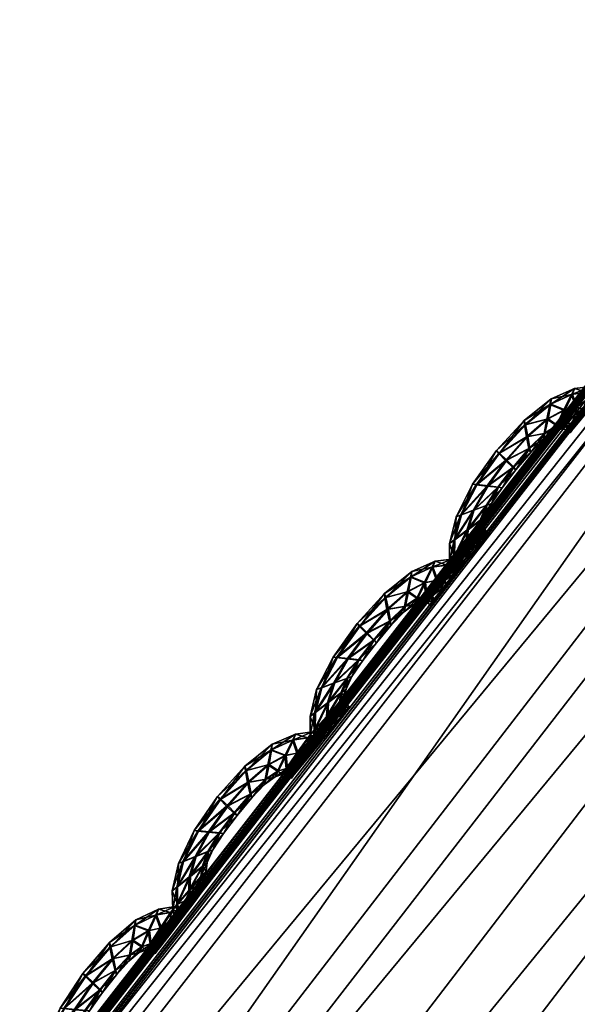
# Model space of a CAD drawing. Extents: x -7.4 to 7.4, y -11.5 to 9.8.
# Tile 279 of 469: x -5.401 to -5.256, y 7.171 to 7.426. Entities that reach past the tile are written whole.
import ezdxf

# ---------------------------------------------------------------- set-up
doc = ezdxf.new("R2010")
doc.units = 0
doc.header["$MEASUREMENT"] = 0
for name, color, linetype in [('A-FURN-3-ST', 150, 'Continuous'), ('A-FURN-3-ST-SEAM', 130, 'Continuous'), ('A-FURN-3-ST-SI', 160, 'Continuous')]:
    doc.layers.add(name, color=color, linetype=linetype)

msp = doc.modelspace()

# ---------------------------------------------------------------- meshes
at = {"layer": 'A-FURN-3-ST'}
mesh = msp.add_polyface(dxfattribs=at)
corners = [(-2.34041, 9.55636, 0.61819), (-2.29118, 9.70571, 1.00068), (-1.94875, 9.63192, 1.00083), (-2.63364, 9.60992, 0.61819), (-2.56645, 9.76867, 1.00053), (-2.84873, 9.62562, 0.62332), (-2.75513, 9.78375, 1.00144), (-3.02475, 9.55904, 0.64812), (-2.99515, 9.64037, 1.00437), (-3.33255, 9.23994, 0.62332), (-3.41835, 9.25271, 1.00159), (-3.8311, 8.70215, 0.61819), (-3.96608, 8.70433, 1.00079), (-4.35805, 8.11928, 0.61819), (-4.52027, 8.12229, 1.00098), (-4.86768, 7.51619, 0.61819), (-5.04849, 7.5208, 1.0011), (-5.34537, 6.87803, 0.61819), (-5.54237, 6.88314, 1.00121), (-2.49807, 9.19186, 0.56582), (-2.83903, 9.224, 0.56582), (-2.71707, 8.68134, 0.55836), (-3.14581, 8.69205, 0.55836), (-2.1241, 9.15424, 0.56582), (-2.2831, 8.66878, 0.55836), (-1.99018, 9.49361, 0.61819), (-1.91804, 8.11232, 0.55836), (-2.39411, 8.11376, 0.55836), (-1.93379, 7.51392, 0.55836), (-2.46835, 7.51392, 0.55836), (-1.94178, 6.87548, 0.55836), (-2.53254, 6.87548, 0.55836), (-3.54027, 8.6986, 0.56582), (-3.12657, 9.24031, 0.57304), (-3.85575, 7.51392, 0.55836), (-4.4575, 7.51421, 0.56582), (-3.99861, 8.11768, 0.56582), (-3.4969, 8.11669, 0.55836), (-4.19521, 6.87548, 0.55836), (-4.89012, 6.87581, 0.56582), (-3.34122, 6.87548, 0.55836), (-3.14632, 7.51392, 0.55836), (-2.93761, 8.11533, 0.55836)]
mesh.append_faces([[corners[k] for k in face] for face in [(0, 1, 2), (3, 4, 1), (1, 0, 3), (5, 6, 4), (4, 3, 5), (7, 8, 6), (6, 5, 7), (7, 9, 10), (10, 8, 7), (10, 9, 11), (11, 12, 10), (12, 11, 13), (13, 14, 12), (14, 13, 15), (15, 16, 14), (16, 15, 17), (17, 18, 16), (0, 19, 20), (20, 3, 0), (20, 19, 21), (21, 22, 20), (19, 23, 24), (24, 21, 19), (25, 23, 19), (19, 0, 25), (26, 27, 24), (32, 33, 20), (20, 22, 32), (33, 5, 3), (3, 20, 33), (9, 7, 5), (5, 33, 9), (11, 9, 33), (33, 32, 11), (34, 35, 36), (36, 37, 34), (37, 36, 32), (32, 22, 37), (36, 13, 11), (11, 32, 36), (35, 15, 13), (13, 36, 35), (38, 39, 35), (35, 34, 38), (39, 17, 15), (15, 35, 39), (40, 38, 34), (34, 41, 40), (27, 42, 21), (21, 24, 27), (42, 37, 22), (22, 21, 42), (41, 34, 37), (37, 42, 41)]])
mesh.append_faces([[corners[k] for k in face] for face in [(28, 29, 27), (30, 31, 29), (41, 29, 31)]], dxfattribs={"vtx0": -1, "vtx1": -1, "vtx2": -1})
mesh.append_faces([[corners[k] for k in face] for face in [(31, 40, 41), (29, 41, 42)]], dxfattribs={"vtx0": -1, "vtx2": -1})
mesh.append_faces([[corners[k] for k in face] for face in [(42, 27, 29)]], dxfattribs={"vtx1": -1, "vtx2": -1})
mesh = msp.add_polyface(dxfattribs=at)
corners = [(-5.09934, 7.52505, 17.61241), (-5.09871, 7.52405, 17.60583), (-5.59409, 6.88742, 17.61108), (-5.59492, 6.88837, 17.61769), (-5.10037, 7.52678, 17.62374), (-5.59634, 6.88994, 17.62899), (-5.55257, 6.83345, 17.65169), (-5.5367, 6.81471, 17.67006), (-5.05328, 7.4454, 17.66459), (-5.06768, 7.46568, 17.64618), (-5.50149, 6.77647, 17.76244), (-5.0162, 7.404, 17.7572), (-4.49696, 7.99407, 17.75119), (-4.53601, 8.03845, 17.65831), (-5.08201, 7.49163, 17.65078), (-4.54884, 8.06016, 17.6399), (-5.58859, 6.87976, 17.65865), (-5.57137, 6.85743, 17.65614), (-5.09471, 7.51577, 17.65341), (-5.59595, 6.88928, 17.64652), (-5.10006, 7.52608, 17.64127), (-3.79176, 7.78168, 18.23306), (-4.25034, 7.20619, 18.24195), (-3.64526, 7.20117, 18.27436), (-3.28641, 7.77554, 18.26059), (-4.17657, 7.81963, 18.13858), (-4.6839, 7.24125, 18.14474), (-4.68271, 6.59358, 18.24994), (-3.98472, 6.58897, 18.28748), (-3.13076, 6.58897, 18.3157), (-2.93587, 7.20117, 18.29539), (-2.72712, 7.77427, 18.27531), (-2.25786, 7.20117, 18.31258), (-5.09934, 7.52505, 17.60012), (-5.10037, 7.52678, 17.59499), (-5.59634, 6.88994, 17.60027), (-5.59492, 6.88837, 17.60537), (-4.397, 7.90594, 17.94481), (-4.91829, 7.32172, 17.9504), (-5.40572, 6.70041, 17.95523), (-5.15942, 6.62601, 18.15011)]
mesh.append_faces([[corners[k] for k in face] for face in [(0, 1, 2), (2, 3, 0), (4, 0, 3), (3, 5, 4), (6, 7, 8), (8, 9, 6), (7, 10, 11), (11, 8, 7), (8, 11, 12), (9, 8, 13), (14, 9, 15), (16, 17, 14), (14, 18, 16), (17, 6, 9), (9, 14, 17), (5, 19, 20), (20, 4, 5), (19, 16, 18), (18, 20, 19), (21, 22, 23), (23, 24, 21), (25, 26, 22), (22, 21, 25), (27, 22, 26), (28, 23, 22), (29, 30, 23), (31, 30, 32), (24, 23, 30), (30, 31, 24), (33, 34, 35), (35, 36, 33), (1, 33, 36), (36, 2, 1), (37, 38, 26), (26, 25, 37), (12, 11, 38), (11, 10, 39), (39, 38, 11), (40, 26, 38)]])
mesh = msp.add_polyface(dxfattribs=at)
corners = [(-5.50149, 6.77647, 17.76244), (-5.5367, 6.81471, 17.67006), (-5.97894, 6.12793, 17.67828), (-5.55257, 6.83345, 17.65169), (-5.99611, 6.14499, 17.65991), (-5.57137, 6.85743, 17.65614), (-6.01899, 6.16687, 17.66421), (-5.58859, 6.87976, 17.65865), (-6.04039, 6.18718, 17.66656), (-5.59595, 6.88928, 17.64652), (-6.04954, 6.19587, 17.65439), (-5.59441, 5.95604, 18.15726), (-5.98163, 5.21332, 18.16855), (-5.43033, 5.18699, 18.27097), (-5.07825, 5.9265, 18.25899), (-4.57167, 5.1832, 18.31596), (-4.29525, 5.9223, 18.30098), (-5.73239, 4.35704, 18.28649), (-4.80883, 4.35379, 18.33388), (-4.6839, 7.24125, 18.14474), (-5.15942, 6.62601, 18.15011), (-4.68271, 6.59358, 18.24994), (-4.25034, 7.20619, 18.24195), (-3.98472, 6.58897, 18.28748), (-5.00227, 3.41611, 18.35533), (-3.46773, 5.1832, 18.35635), (-3.30904, 5.9223, 18.33601), (-2.43305, 5.1832, 18.39142), (-2.38077, 5.9223, 18.3656), (-3.60387, 4.35379, 18.37781), (-2.47789, 4.35379, 18.41637), (-3.64526, 7.20117, 18.27436), (-3.13076, 6.58897, 18.3157), (-2.93587, 7.20117, 18.29539), (-2.32204, 6.58897, 18.33909), (-4.91829, 7.32172, 17.9504), (-5.40572, 6.70041, 17.95523), (-5.85155, 6.02378, 17.96234), (-5.94542, 6.09308, 17.77024)]
mesh.append_faces([[corners[k] for k in face] for face in [(0, 1, 2), (1, 3, 4), (3, 5, 6), (5, 7, 8), (7, 9, 10), (11, 12, 13), (13, 14, 11), (14, 13, 15), (15, 16, 14), (13, 17, 18), (18, 15, 13), (17, 13, 12), (19, 20, 21), (22, 21, 23), (21, 14, 16), (16, 23, 21), (20, 11, 14), (14, 21, 20), (24, 18, 17), (16, 15, 25), (25, 26, 16), (26, 25, 27), (27, 28, 26), (25, 29, 30), (30, 27, 25), (15, 18, 29), (29, 25, 15), (31, 23, 32), (33, 32, 34), (32, 26, 28), (28, 34, 32), (23, 16, 26), (26, 32, 23), (35, 36, 20), (36, 37, 11), (11, 20, 36), (36, 0, 38), (38, 37, 36)]])
at = {"layer": 'A-FURN-3-ST-SEAM'}
mesh = msp.add_polyface(dxfattribs=at)
corners = [(-5.28648, 7.29729, 17.61108), (-5.28241, 7.30511, 17.61104), (-5.27956, 7.30478, 17.61233), (-5.27469, 7.31146, 17.61226), (-5.28355, 7.3052, 17.60765), (-5.28312, 7.29853, 17.61233), (-5.27291, 7.30961, 17.611), (-5.27655, 7.31327, 17.611), (-5.27734, 7.31393, 17.60761), (-5.28783, 7.29679, 17.60769), (-5.28815, 7.29082, 17.61108), (-5.27683, 7.30446, 17.61108), (-5.26871, 7.31451, 17.61096), (-5.26923, 7.3176, 17.61218), (-5.27679, 7.31319, 17.60427), (-5.28265, 7.30503, 17.60431), (-5.2847, 7.29341, 17.61237), (-5.27984, 7.29972, 17.61111), (-5.27232, 7.30891, 17.60765), (-5.27592, 7.30429, 17.60769), (-5.26986, 7.32061, 17.61092), (-5.27022, 7.32172, 17.60754), (-5.27014, 7.32057, 17.60419), (-5.28672, 7.29721, 17.60434), (-5.28953, 7.28983, 17.60769), (-5.28823, 7.28633, 17.61108), (-5.27869, 7.30017, 17.60773), (-5.2686, 7.31335, 17.60761), (-5.2648, 7.31834, 17.61092), (-5.26401, 7.32217, 17.61214), (-5.26959, 7.31748, 17.60294), (-5.27501, 7.31138, 17.60301), (-5.27991, 7.3047, 17.60305), (-5.28494, 7.28987, 17.61237), (-5.28138, 7.29597, 17.61111), (-5.28019, 7.29692, 17.60777), (-5.27706, 7.30441, 17.60434), (-5.27315, 7.30956, 17.60427), (-5.28007, 7.29968, 17.60438), (-5.26329, 7.32596, 17.61085), (-5.26318, 7.32736, 17.60746), (-5.26357, 7.32588, 17.60412), (-5.26436, 7.32209, 17.60286), (-5.28344, 7.29844, 17.60309), (-5.28838, 7.29078, 17.60434), (-5.28957, 7.28501, 17.60769), (-5.28767, 7.28406, 17.61108), (-5.28162, 7.29593, 17.60438), (-5.26895, 7.31447, 17.60423), (-5.26519, 7.3169, 17.60758), (-5.26159, 7.32044, 17.61088), (-5.25961, 7.32448, 17.6121), (-5.26503, 7.3183, 17.60419), (-5.28898, 7.28258, 17.60769), (-5.28443, 7.28793, 17.61237), (-5.2817, 7.29333, 17.61111), (-5.28059, 7.29465, 17.60777), (-5.28193, 7.29329, 17.60438), (-5.28506, 7.29333, 17.60309), (-5.25771, 7.32852, 17.61077), (-5.25712, 7.33, 17.60742), (-5.25795, 7.32844, 17.60408), (-5.25997, 7.3244, 17.60282), (-5.26183, 7.3204, 17.60416), (-5.28846, 7.28629, 17.60434), (-5.28791, 7.28402, 17.60434), (-5.28818, 7.28151, 17.60769), (-5.28688, 7.28299, 17.61108), (-5.28526, 7.28979, 17.60309), (-5.26246, 7.31892, 17.60754), (-5.2593, 7.3211, 17.61085), (-5.25645, 7.3251, 17.61206), (-5.28712, 7.28295, 17.60434), (-5.28363, 7.28695, 17.61237), (-5.2813, 7.29181, 17.61111), (-5.28023, 7.29325, 17.60777), (-5.28154, 7.29177, 17.60438), (-5.25372, 7.32909, 17.61077), (-5.25281, 7.33053, 17.60739), (-5.25396, 7.32901, 17.60404), (-5.25681, 7.32502, 17.60282), (-5.25954, 7.32106, 17.60412), (-5.26044, 7.31958, 17.6075), (-5.28474, 7.28789, 17.60309), (-5.28399, 7.2869, 17.60309), (-5.25787, 7.32081, 17.61085), (-5.25471, 7.32477, 17.61206), (-5.28051, 7.2909, 17.61111), (-5.27944, 7.29234, 17.60777), (-5.28075, 7.29082, 17.60438), (-5.25918, 7.31933, 17.6075), (-5.25162, 7.32872, 17.61077), (-5.25055, 7.33016, 17.60739), (-5.25186, 7.32864, 17.60404), (-5.25506, 7.32469, 17.60282), (-5.25811, 7.32077, 17.60412), (-5.25827, 7.31855, 17.6075), (-5.25696, 7.32007, 17.61088), (-5.25372, 7.32403, 17.61206), (-5.2572, 7.31999, 17.60416), (-5.25059, 7.32794, 17.61077), (-5.24952, 7.32938, 17.60739), (-5.25087, 7.32786, 17.60404), (-5.25407, 7.3239, 17.60282)]
mesh.append_faces([[corners[k] for k in face] for face in [(2, 1, 0), (1, 2, 3), (0, 1, 4), (0, 5, 2), (6, 3, 2), (3, 7, 1), (8, 4, 1), (4, 9, 0), (5, 0, 10), (11, 2, 5), (3, 6, 12), (2, 11, 6), (7, 3, 13), (1, 7, 8), (4, 8, 14), (9, 4, 15), (10, 0, 9), (10, 16, 5), (5, 17, 11), (12, 6, 18), (12, 13, 3), (6, 11, 19), (13, 20, 7), (21, 8, 7), (22, 14, 8), (14, 15, 4), (15, 23, 9), (9, 24, 10), (16, 10, 25), (17, 5, 16), (11, 17, 26), (19, 18, 6), (18, 27, 12), (13, 12, 28), (26, 19, 11), (20, 13, 29), (7, 20, 21), (8, 21, 22), (14, 22, 30), (15, 14, 31), (23, 15, 32), (24, 9, 23), (25, 10, 24), (25, 33, 16), (16, 34, 17), (35, 26, 17), (18, 19, 36), (27, 18, 37), (28, 12, 27), (28, 29, 13), (19, 26, 38), (29, 39, 20), (40, 21, 20), (41, 22, 21), (42, 30, 22), (30, 31, 14), (31, 32, 15), (32, 43, 23), (23, 44, 24), (24, 45, 25), (33, 25, 46), (34, 16, 33), (17, 34, 35), (26, 35, 47), (38, 36, 19), (36, 37, 18), (37, 48, 27), (27, 49, 28), (29, 28, 50), (47, 38, 26), (39, 29, 51), (20, 39, 40), (21, 40, 41), (22, 41, 42), (30, 42, 52), (31, 30, 48), (32, 31, 37), (43, 32, 36), (44, 23, 43), (45, 24, 44), (25, 45, 53), (53, 46, 25), (46, 54, 33), (33, 55, 34), (56, 35, 34), (57, 47, 35), (36, 38, 43), (37, 36, 32), (48, 37, 31), (49, 27, 48), (50, 28, 49), (50, 51, 29), (38, 47, 58), (51, 59, 39), (60, 40, 39), (61, 41, 40), (62, 42, 41), (63, 52, 42), (52, 48, 30), (43, 58, 44), (44, 64, 45), (65, 53, 45), (46, 53, 66), (54, 46, 67), (55, 33, 54), (34, 55, 56), (35, 56, 57), (47, 57, 68), (58, 43, 38), (48, 52, 49), (49, 69, 50), (51, 50, 70), (68, 58, 47), (59, 51, 71), (39, 59, 60), (40, 60, 61), (41, 61, 62), (42, 62, 63), (52, 63, 69), (64, 44, 58), (45, 64, 65), (53, 65, 72), (72, 66, 53), (66, 67, 46), (67, 73, 54), (54, 74, 55), (56, 55, 74), (57, 56, 75), (68, 57, 76), (69, 49, 52), (70, 50, 69), (70, 71, 51), (58, 68, 64), (71, 77, 59), (78, 60, 59), (79, 61, 60), (80, 62, 61), (81, 63, 62), (82, 69, 63), (83, 65, 64), (84, 72, 65), (74, 54, 73), (74, 75, 56), (75, 76, 57), (76, 83, 68), (69, 82, 70), (71, 70, 85), (64, 68, 83), (77, 71, 86), (59, 77, 78), (60, 78, 79), (61, 79, 80), (62, 80, 81), (63, 81, 82), (65, 83, 84), (73, 87, 74), (75, 74, 87), (76, 75, 88), (83, 76, 89), (70, 82, 90), (90, 85, 70), (85, 86, 71), (86, 91, 77), (78, 77, 91), (79, 78, 92), (80, 79, 93), (81, 80, 94), (82, 81, 95), (89, 84, 83), (87, 88, 75), (88, 89, 76), (95, 90, 82), (85, 90, 96), (86, 85, 97), (91, 86, 98), (91, 92, 78), (92, 93, 79), (93, 94, 80), (94, 95, 81), (90, 95, 99), (99, 96, 90), (96, 97, 85), (97, 98, 86), (98, 100, 91), (92, 91, 100), (93, 92, 101), (94, 93, 102), (95, 94, 103), (103, 99, 95), (100, 101, 92), (101, 102, 93), (102, 103, 94)]])
mesh = msp.add_polyface(dxfattribs=at)
corners = [(-5.32261, 7.2525, 17.61146), (-5.31858, 7.26033, 17.61142), (-5.31573, 7.26004, 17.61267), (-5.31082, 7.26667, 17.61264), (-5.31972, 7.26042, 17.60804), (-5.31925, 7.25374, 17.61271), (-5.30904, 7.26486, 17.61138), (-5.31272, 7.26849, 17.61134), (-5.31351, 7.26915, 17.60799), (-5.324, 7.25201, 17.60807), (-5.32432, 7.24607, 17.61146), (-5.313, 7.25971, 17.61142), (-5.30485, 7.26977, 17.61134), (-5.3054, 7.27282, 17.61256), (-5.31296, 7.26845, 17.60461), (-5.31882, 7.26029, 17.60469), (-5.32087, 7.24867, 17.61271), (-5.31597, 7.25497, 17.61146), (-5.30849, 7.26416, 17.60804), (-5.31205, 7.25955, 17.60807), (-5.30603, 7.27586, 17.61126), (-5.30639, 7.27693, 17.60788), (-5.30627, 7.27578, 17.60454), (-5.32285, 7.25246, 17.60472), (-5.3257, 7.24504, 17.60807), (-5.32436, 7.24158, 17.61146), (-5.31486, 7.25543, 17.60811), (-5.30477, 7.26861, 17.60796), (-5.30093, 7.2736, 17.61126), (-5.30014, 7.27743, 17.61252), (-5.30576, 7.27273, 17.60332), (-5.31118, 7.26659, 17.60336), (-5.31605, 7.25996, 17.60343), (-5.32107, 7.24513, 17.61271), (-5.31751, 7.25123, 17.61149), (-5.31636, 7.25217, 17.60811), (-5.31324, 7.25963, 17.60469), (-5.30928, 7.26482, 17.60465), (-5.3162, 7.25493, 17.60472), (-5.29946, 7.28122, 17.61119), (-5.2993, 7.28258, 17.60781), (-5.2997, 7.28114, 17.60446), (-5.30049, 7.27731, 17.60324), (-5.31961, 7.25366, 17.60347), (-5.32455, 7.24599, 17.60472), (-5.3257, 7.24026, 17.60807), (-5.3238, 7.23932, 17.61142), (-5.31775, 7.25118, 17.60476), (-5.30508, 7.26972, 17.60461), (-5.30133, 7.27215, 17.60792), (-5.29772, 7.2757, 17.61126), (-5.29575, 7.27974, 17.61244), (-5.3012, 7.27352, 17.60454), (-5.32511, 7.23784, 17.60807), (-5.32056, 7.24319, 17.61271), (-5.31783, 7.24863, 17.61149), (-5.31672, 7.24991, 17.60815), (-5.31807, 7.24855, 17.60476), (-5.32119, 7.24859, 17.60347), (-5.29385, 7.28377, 17.61115), (-5.29325, 7.28526, 17.60777), (-5.29412, 7.28369, 17.60442), (-5.2961, 7.27965, 17.6032), (-5.298, 7.27566, 17.60454), (-5.3246, 7.24154, 17.60472), (-5.32404, 7.23928, 17.60472), (-5.32432, 7.23676, 17.60807), (-5.32301, 7.23829, 17.61146), (-5.32139, 7.24504, 17.60347), (-5.2986, 7.27417, 17.60788), (-5.29543, 7.27636, 17.61123), (-5.29258, 7.28035, 17.61244), (-5.32325, 7.23825, 17.60472), (-5.31977, 7.24224, 17.61275), (-5.31743, 7.24711, 17.61149), (-5.31636, 7.2485, 17.60815), (-5.31767, 7.24702, 17.60476), (-5.28985, 7.28435, 17.61115), (-5.28894, 7.28579, 17.60777), (-5.29013, 7.28427, 17.60442), (-5.29293, 7.28027, 17.6032), (-5.29567, 7.27632, 17.6045), (-5.29662, 7.27483, 17.60788), (-5.32091, 7.24315, 17.60347), (-5.32008, 7.24216, 17.60347), (-5.294, 7.27607, 17.61123), (-5.29084, 7.28002, 17.61244), (-5.31664, 7.24616, 17.61149), (-5.31557, 7.2476, 17.60815), (-5.31688, 7.24612, 17.60476), (-5.29531, 7.27458, 17.60788), (-5.28775, 7.28398, 17.61115), (-5.28672, 7.28542, 17.60773), (-5.28799, 7.2839, 17.60442), (-5.29119, 7.27994, 17.6032), (-5.29428, 7.27603, 17.6045), (-5.2944, 7.2738, 17.60788), (-5.29309, 7.27533, 17.61123), (-5.28985, 7.27928, 17.61244), (-5.29333, 7.27524, 17.6045), (-5.28672, 7.2832, 17.61115), (-5.28565, 7.28464, 17.60777), (-5.287, 7.28315, 17.60442), (-5.2902, 7.2792, 17.6032)]
mesh.append_faces([[corners[k] for k in face] for face in [(2, 1, 0), (1, 2, 3), (0, 1, 4), (0, 5, 2), (6, 3, 2), (3, 7, 1), (8, 4, 1), (4, 9, 0), (5, 0, 10), (11, 2, 5), (3, 6, 12), (2, 11, 6), (7, 3, 13), (1, 7, 8), (4, 8, 14), (9, 4, 15), (10, 0, 9), (10, 16, 5), (5, 17, 11), (12, 6, 18), (12, 13, 3), (6, 11, 19), (13, 20, 7), (21, 8, 7), (22, 14, 8), (14, 15, 4), (15, 23, 9), (9, 24, 10), (16, 10, 25), (17, 5, 16), (11, 17, 26), (19, 18, 6), (18, 27, 12), (13, 12, 28), (26, 19, 11), (20, 13, 29), (7, 20, 21), (8, 21, 22), (14, 22, 30), (15, 14, 31), (23, 15, 32), (24, 9, 23), (25, 10, 24), (25, 33, 16), (16, 34, 17), (35, 26, 17), (18, 19, 36), (27, 18, 37), (28, 12, 27), (28, 29, 13), (19, 26, 38), (29, 39, 20), (40, 21, 20), (41, 22, 21), (42, 30, 22), (30, 31, 14), (31, 32, 15), (32, 43, 23), (23, 44, 24), (24, 45, 25), (33, 25, 46), (34, 16, 33), (17, 34, 35), (26, 35, 47), (38, 36, 19), (36, 37, 18), (37, 48, 27), (27, 49, 28), (29, 28, 50), (47, 38, 26), (39, 29, 51), (20, 39, 40), (21, 40, 41), (22, 41, 42), (30, 42, 52), (31, 30, 48), (32, 31, 37), (43, 32, 36), (44, 23, 43), (45, 24, 44), (25, 45, 53), (53, 46, 25), (46, 54, 33), (33, 55, 34), (56, 35, 34), (57, 47, 35), (36, 38, 43), (37, 36, 32), (48, 37, 31), (49, 27, 48), (50, 28, 49), (50, 51, 29), (38, 47, 58), (51, 59, 39), (60, 40, 39), (61, 41, 40), (62, 42, 41), (63, 52, 42), (52, 48, 30), (43, 58, 44), (44, 64, 45), (65, 53, 45), (46, 53, 66), (54, 46, 67), (55, 33, 54), (34, 55, 56), (35, 56, 57), (47, 57, 68), (58, 43, 38), (48, 52, 49), (49, 69, 50), (51, 50, 70), (68, 58, 47), (59, 51, 71), (39, 59, 60), (40, 60, 61), (41, 61, 62), (42, 62, 63), (52, 63, 69), (64, 44, 58), (45, 64, 65), (53, 65, 72), (72, 66, 53), (66, 67, 46), (67, 73, 54), (54, 74, 55), (56, 55, 74), (57, 56, 75), (68, 57, 76), (69, 49, 52), (70, 50, 69), (70, 71, 51), (58, 68, 64), (71, 77, 59), (78, 60, 59), (79, 61, 60), (80, 62, 61), (81, 63, 62), (82, 69, 63), (83, 65, 64), (84, 72, 65), (74, 54, 73), (74, 75, 56), (75, 76, 57), (76, 83, 68), (69, 82, 70), (71, 70, 85), (64, 68, 83), (77, 71, 86), (59, 77, 78), (60, 78, 79), (61, 79, 80), (62, 80, 81), (63, 81, 82), (65, 83, 84), (73, 87, 74), (75, 74, 87), (76, 75, 88), (83, 76, 89), (70, 82, 90), (90, 85, 70), (85, 86, 71), (86, 91, 77), (78, 77, 91), (79, 78, 92), (80, 79, 93), (81, 80, 94), (82, 81, 95), (89, 84, 83), (87, 88, 75), (88, 89, 76), (95, 90, 82), (85, 90, 96), (86, 85, 97), (91, 86, 98), (91, 92, 78), (92, 93, 79), (93, 94, 80), (94, 95, 81), (90, 95, 99), (99, 96, 90), (96, 97, 85), (97, 98, 86), (98, 100, 91), (92, 91, 100), (93, 92, 101), (94, 93, 102), (95, 94, 103), (103, 99, 95), (100, 101, 92), (101, 102, 93), (102, 103, 94)]])
mesh = msp.add_polyface(dxfattribs=at)
corners = [(-5.35847, 7.20747, 17.6118), (-5.35455, 7.21542, 17.61176), (-5.35178, 7.21517, 17.61305), (-5.34695, 7.22189, 17.61302), (-5.3557, 7.2155, 17.60841), (-5.35518, 7.20879, 17.61309), (-5.34517, 7.22008, 17.61176), (-5.34881, 7.22366, 17.61172), (-5.34964, 7.22432, 17.60834), (-5.35981, 7.20698, 17.60845), (-5.36001, 7.20096, 17.61184), (-5.34905, 7.21488, 17.6118), (-5.34098, 7.22502, 17.61168), (-5.34153, 7.22807, 17.61294), (-5.34909, 7.22362, 17.60499), (-5.35479, 7.21538, 17.60503), (-5.35669, 7.20364, 17.61309), (-5.35198, 7.21011, 17.61184), (-5.34462, 7.21938, 17.60838), (-5.34814, 7.21476, 17.60845), (-5.3422, 7.23108, 17.61165), (-5.34256, 7.23215, 17.60826), (-5.34244, 7.231, 17.60491), (-5.35871, 7.20743, 17.60507), (-5.3614, 7.19993, 17.60845), (-5.36001, 7.19643, 17.6118), (-5.35087, 7.21056, 17.60849), (-5.3409, 7.22387, 17.60834), (-5.3371, 7.22885, 17.61165), (-5.33631, 7.23264, 17.61286), (-5.34189, 7.22795, 17.60366), (-5.34731, 7.22181, 17.60374), (-5.3521, 7.21509, 17.60381), (-5.35681, 7.20006, 17.61309), (-5.35344, 7.20632, 17.61184), (-5.35233, 7.20726, 17.60849), (-5.34929, 7.21484, 17.60507), (-5.34541, 7.22004, 17.60503), (-5.35221, 7.21006, 17.60511), (-5.33564, 7.23643, 17.61157), (-5.33548, 7.23784, 17.60819), (-5.33587, 7.23635, 17.60484), (-5.33667, 7.23256, 17.60362), (-5.3555, 7.20875, 17.60381), (-5.36025, 7.20088, 17.60511), (-5.36128, 7.19503, 17.60845), (-5.35938, 7.19412, 17.6118), (-5.35368, 7.20623, 17.60511), (-5.34125, 7.22494, 17.60495), (-5.33749, 7.22741, 17.6083), (-5.33389, 7.23096, 17.61161), (-5.33192, 7.23499, 17.61282), (-5.33734, 7.22877, 17.60491), (-5.36064, 7.1926, 17.60845), (-5.35629, 7.19812, 17.61309), (-5.35372, 7.20364, 17.61187), (-5.35265, 7.20496, 17.60849), (-5.35396, 7.2036, 17.60514), (-5.35701, 7.20356, 17.60385), (-5.33001, 7.23903, 17.61153), (-5.32942, 7.24047, 17.60815), (-5.33025, 7.23895, 17.6048), (-5.33223, 7.23491, 17.60358), (-5.33413, 7.23091, 17.60488), (-5.36025, 7.19635, 17.60507), (-5.35962, 7.19408, 17.60507), (-5.35986, 7.19153, 17.60845), (-5.35859, 7.19309, 17.6118), (-5.35712, 7.19997, 17.60385), (-5.33472, 7.22943, 17.60826), (-5.33156, 7.23161, 17.61161), (-5.32875, 7.23561, 17.61282), (-5.35883, 7.19305, 17.60507), (-5.3555, 7.19713, 17.61309), (-5.35328, 7.20211, 17.61187), (-5.35225, 7.2036, 17.60849), (-5.35352, 7.20207, 17.60514), (-5.32602, 7.23961, 17.61149), (-5.32507, 7.24105, 17.60811), (-5.32626, 7.23953, 17.60476), (-5.32911, 7.23553, 17.60355), (-5.33184, 7.23157, 17.60488), (-5.33274, 7.23009, 17.60826), (-5.35661, 7.19803, 17.60385), (-5.35582, 7.19709, 17.60385), (-5.33014, 7.23137, 17.61161), (-5.32697, 7.23532, 17.61282), (-5.35249, 7.20117, 17.61187), (-5.35146, 7.20269, 17.60853), (-5.35273, 7.20113, 17.60514), (-5.33144, 7.22984, 17.60826), (-5.32388, 7.23924, 17.61149), (-5.32285, 7.24068, 17.60811), (-5.32416, 7.23915, 17.60476), (-5.32732, 7.2352, 17.60355), (-5.33041, 7.23128, 17.60488), (-5.33053, 7.2291, 17.60826), (-5.32922, 7.23059, 17.61161), (-5.32598, 7.23454, 17.61282), (-5.32946, 7.23054, 17.60488), (-5.32285, 7.23849, 17.61149), (-5.32178, 7.23994, 17.60811), (-5.32313, 7.23841, 17.60476), (-5.32634, 7.23446, 17.60355)]
mesh.append_faces([[corners[k] for k in face] for face in [(2, 1, 0), (1, 2, 3), (0, 1, 4), (0, 5, 2), (6, 3, 2), (3, 7, 1), (8, 4, 1), (4, 9, 0), (5, 0, 10), (11, 2, 5), (3, 6, 12), (2, 11, 6), (7, 3, 13), (1, 7, 8), (4, 8, 14), (9, 4, 15), (10, 0, 9), (10, 16, 5), (5, 17, 11), (12, 6, 18), (12, 13, 3), (6, 11, 19), (13, 20, 7), (21, 8, 7), (22, 14, 8), (14, 15, 4), (15, 23, 9), (9, 24, 10), (16, 10, 25), (17, 5, 16), (11, 17, 26), (19, 18, 6), (18, 27, 12), (13, 12, 28), (26, 19, 11), (20, 13, 29), (7, 20, 21), (8, 21, 22), (14, 22, 30), (15, 14, 31), (23, 15, 32), (24, 9, 23), (25, 10, 24), (25, 33, 16), (16, 34, 17), (35, 26, 17), (18, 19, 36), (27, 18, 37), (28, 12, 27), (28, 29, 13), (19, 26, 38), (29, 39, 20), (40, 21, 20), (41, 22, 21), (42, 30, 22), (30, 31, 14), (31, 32, 15), (32, 43, 23), (23, 44, 24), (24, 45, 25), (33, 25, 46), (34, 16, 33), (17, 34, 35), (26, 35, 47), (38, 36, 19), (36, 37, 18), (37, 48, 27), (27, 49, 28), (29, 28, 50), (47, 38, 26), (39, 29, 51), (20, 39, 40), (21, 40, 41), (22, 41, 42), (30, 42, 52), (31, 30, 48), (32, 31, 37), (43, 32, 36), (44, 23, 43), (45, 24, 44), (25, 45, 53), (53, 46, 25), (46, 54, 33), (33, 55, 34), (56, 35, 34), (57, 47, 35), (36, 38, 43), (37, 36, 32), (48, 37, 31), (49, 27, 48), (50, 28, 49), (50, 51, 29), (38, 47, 58), (51, 59, 39), (60, 40, 39), (61, 41, 40), (62, 42, 41), (63, 52, 42), (52, 48, 30), (43, 58, 44), (44, 64, 45), (65, 53, 45), (46, 53, 66), (54, 46, 67), (55, 33, 54), (34, 55, 56), (35, 56, 57), (47, 57, 68), (58, 43, 38), (48, 52, 49), (49, 69, 50), (51, 50, 70), (68, 58, 47), (59, 51, 71), (39, 59, 60), (40, 60, 61), (41, 61, 62), (42, 62, 63), (52, 63, 69), (64, 44, 58), (45, 64, 65), (53, 65, 72), (72, 66, 53), (66, 67, 46), (67, 73, 54), (54, 74, 55), (56, 55, 74), (57, 56, 75), (68, 57, 76), (69, 49, 52), (70, 50, 69), (70, 71, 51), (58, 68, 64), (71, 77, 59), (78, 60, 59), (79, 61, 60), (80, 62, 61), (81, 63, 62), (82, 69, 63), (83, 65, 64), (84, 72, 65), (74, 54, 73), (74, 75, 56), (75, 76, 57), (76, 83, 68), (69, 82, 70), (71, 70, 85), (64, 68, 83), (77, 71, 86), (59, 77, 78), (60, 78, 79), (61, 79, 80), (62, 80, 81), (63, 81, 82), (65, 83, 84), (73, 87, 74), (75, 74, 87), (76, 75, 88), (83, 76, 89), (70, 82, 90), (90, 85, 70), (85, 86, 71), (86, 91, 77), (78, 77, 91), (79, 78, 92), (80, 79, 93), (81, 80, 94), (82, 81, 95), (89, 84, 83), (87, 88, 75), (88, 89, 76), (95, 90, 82), (85, 90, 96), (86, 85, 97), (91, 86, 98), (91, 92, 78), (92, 93, 79), (93, 94, 80), (94, 95, 81), (90, 95, 99), (99, 96, 90), (96, 97, 85), (97, 98, 86), (98, 100, 91), (92, 91, 100), (93, 92, 101), (94, 93, 102), (95, 94, 103), (103, 99, 95), (100, 101, 92), (101, 102, 93), (102, 103, 94)]])
mesh = msp.add_polyface(dxfattribs=at)
corners = [(-5.39313, 7.16145, 17.61218), (-5.38929, 7.16944, 17.61218), (-5.38649, 7.1692, 17.61343), (-5.38185, 7.17607, 17.61339), (-5.39045, 7.16952, 17.60879), (-5.38981, 7.16277, 17.61347), (-5.38004, 7.17426, 17.61214), (-5.38375, 7.17785, 17.6121), (-5.38455, 7.17847, 17.60872), (-5.39444, 7.16092, 17.60883), (-5.3946, 7.15486, 17.61222), (-5.3838, 7.16895, 17.61218), (-5.376, 7.17933, 17.61206), (-5.37663, 7.18238, 17.61332), (-5.38399, 7.17776, 17.60537), (-5.38953, 7.1694, 17.60545), (-5.39127, 7.15758, 17.61347), (-5.3866, 7.16408, 17.61222), (-5.37944, 7.17356, 17.60879), (-5.38285, 7.16882, 17.60883), (-5.37735, 7.18543, 17.61203), (-5.3777, 7.18654, 17.60864), (-5.37758, 7.18534, 17.60529), (-5.39337, 7.16137, 17.60545), (-5.39595, 7.15383, 17.60883), (-5.39456, 7.15032, 17.61218), (-5.3855, 7.16454, 17.60887), (-5.37588, 7.17813, 17.60872), (-5.37224, 7.18329, 17.61203), (-5.37157, 7.18716, 17.61324), (-5.37695, 7.1823, 17.60404), (-5.38217, 7.17595, 17.60412), (-5.38684, 7.16911, 17.60419), (-5.39139, 7.15399, 17.61347), (-5.38803, 7.16025, 17.61226), (-5.38692, 7.16124, 17.60887), (-5.38403, 7.16887, 17.60545), (-5.38027, 7.17418, 17.60541), (-5.38684, 7.164, 17.60548), (-5.37098, 7.19099, 17.61195), (-5.37085, 7.19239, 17.60857), (-5.37121, 7.19091, 17.60522), (-5.37188, 7.18703, 17.604), (-5.39017, 7.16269, 17.60423), (-5.39484, 7.15481, 17.60548), (-5.39582, 7.14897, 17.60883), (-5.39392, 7.14806, 17.61218), (-5.38827, 7.16017, 17.60552), (-5.37624, 7.17925, 17.60533), (-5.3726, 7.1818, 17.60868), (-5.36915, 7.18547, 17.61199), (-5.36729, 7.18959, 17.61321), (-5.37248, 7.1832, 17.60529), (-5.39519, 7.14653, 17.60883), (-5.39084, 7.15205, 17.61347), (-5.38831, 7.15758, 17.61226), (-5.38724, 7.15894, 17.60887), (-5.38855, 7.15754, 17.60552), (-5.39159, 7.15749, 17.60423), (-5.36551, 7.19371, 17.61191), (-5.36496, 7.19519, 17.60853), (-5.36575, 7.19362, 17.60518), (-5.36761, 7.1895, 17.60396), (-5.36939, 7.18539, 17.60526), (-5.3948, 7.15028, 17.60548), (-5.39416, 7.14798, 17.60545), (-5.39436, 7.14546, 17.60883), (-5.39313, 7.14703, 17.61222), (-5.39171, 7.15391, 17.60423), (-5.36995, 7.1839, 17.60864), (-5.3669, 7.18621, 17.61199), (-5.36417, 7.19029, 17.61321), (-5.39333, 7.14695, 17.60548), (-5.39005, 7.15106, 17.61347), (-5.38783, 7.15605, 17.61226), (-5.3868, 7.15754, 17.60891), (-5.38807, 7.15601, 17.60552), (-5.36156, 7.19437, 17.61187), (-5.36068, 7.19585, 17.60849), (-5.36183, 7.19429, 17.60514), (-5.36452, 7.19021, 17.60392), (-5.36713, 7.18613, 17.60526), (-5.368, 7.18464, 17.60864), (-5.39115, 7.15197, 17.60423), (-5.39037, 7.15102, 17.60423), (-5.36547, 7.18592, 17.61199), (-5.36243, 7.19, 17.61321), (-5.38704, 7.15514, 17.61226), (-5.38601, 7.15663, 17.60891), (-5.38728, 7.15506, 17.60552), (-5.36674, 7.1844, 17.60864), (-5.35946, 7.19404, 17.61187), (-5.35847, 7.19552, 17.60849), (-5.35973, 7.19395, 17.60514), (-5.36278, 7.18992, 17.60392), (-5.36571, 7.18588, 17.60526), (-5.36583, 7.18366, 17.60864), (-5.36456, 7.18518, 17.61199), (-5.36144, 7.18926, 17.61321), (-5.3648, 7.18514, 17.60526), (-5.35843, 7.1933, 17.61187), (-5.35744, 7.19478, 17.60849), (-5.35871, 7.19321, 17.60514), (-5.36179, 7.18913, 17.60392)]
mesh.append_faces([[corners[k] for k in face] for face in [(2, 1, 0), (1, 2, 3), (0, 1, 4), (0, 5, 2), (6, 3, 2), (3, 7, 1), (8, 4, 1), (4, 9, 0), (5, 0, 10), (11, 2, 5), (3, 6, 12), (2, 11, 6), (7, 3, 13), (1, 7, 8), (4, 8, 14), (9, 4, 15), (10, 0, 9), (10, 16, 5), (5, 17, 11), (12, 6, 18), (12, 13, 3), (6, 11, 19), (13, 20, 7), (21, 8, 7), (22, 14, 8), (14, 15, 4), (15, 23, 9), (9, 24, 10), (16, 10, 25), (17, 5, 16), (11, 17, 26), (19, 18, 6), (18, 27, 12), (13, 12, 28), (26, 19, 11), (20, 13, 29), (7, 20, 21), (8, 21, 22), (14, 22, 30), (15, 14, 31), (23, 15, 32), (24, 9, 23), (25, 10, 24), (25, 33, 16), (16, 34, 17), (35, 26, 17), (18, 19, 36), (27, 18, 37), (28, 12, 27), (28, 29, 13), (19, 26, 38), (29, 39, 20), (40, 21, 20), (41, 22, 21), (42, 30, 22), (30, 31, 14), (31, 32, 15), (32, 43, 23), (23, 44, 24), (24, 45, 25), (33, 25, 46), (34, 16, 33), (17, 34, 35), (26, 35, 47), (38, 36, 19), (36, 37, 18), (37, 48, 27), (27, 49, 28), (29, 28, 50), (47, 38, 26), (39, 29, 51), (20, 39, 40), (21, 40, 41), (22, 41, 42), (30, 42, 52), (31, 30, 48), (32, 31, 37), (43, 32, 36), (44, 23, 43), (45, 24, 44), (25, 45, 53), (53, 46, 25), (46, 54, 33), (33, 55, 34), (56, 35, 34), (57, 47, 35), (36, 38, 43), (37, 36, 32), (48, 37, 31), (49, 27, 48), (50, 28, 49), (50, 51, 29), (38, 47, 58), (51, 59, 39), (60, 40, 39), (61, 41, 40), (62, 42, 41), (63, 52, 42), (52, 48, 30), (43, 58, 44), (44, 64, 45), (65, 53, 45), (46, 53, 66), (54, 46, 67), (55, 33, 54), (34, 55, 56), (35, 56, 57), (47, 57, 68), (58, 43, 38), (48, 52, 49), (49, 69, 50), (51, 50, 70), (68, 58, 47), (59, 51, 71), (39, 59, 60), (40, 60, 61), (41, 61, 62), (42, 62, 63), (52, 63, 69), (64, 44, 58), (45, 64, 65), (53, 65, 72), (72, 66, 53), (66, 67, 46), (67, 73, 54), (54, 74, 55), (56, 55, 74), (57, 56, 75), (68, 57, 76), (69, 49, 52), (70, 50, 69), (70, 71, 51), (58, 68, 64), (71, 77, 59), (78, 60, 59), (79, 61, 60), (80, 62, 61), (81, 63, 62), (82, 69, 63), (83, 65, 64), (84, 72, 65), (74, 54, 73), (74, 75, 56), (75, 76, 57), (76, 83, 68), (69, 82, 70), (71, 70, 85), (64, 68, 83), (77, 71, 86), (59, 77, 78), (60, 78, 79), (61, 79, 80), (62, 80, 81), (63, 81, 82), (65, 83, 84), (73, 87, 74), (75, 74, 87), (76, 75, 88), (83, 76, 89), (70, 82, 90), (90, 85, 70), (85, 86, 71), (86, 91, 77), (78, 77, 91), (79, 78, 92), (80, 79, 93), (81, 80, 94), (82, 81, 95), (89, 84, 83), (87, 88, 75), (88, 89, 76), (95, 90, 82), (85, 90, 96), (86, 85, 97), (91, 86, 98), (91, 92, 78), (92, 93, 79), (93, 94, 80), (94, 95, 81), (90, 95, 99), (99, 96, 90), (96, 97, 85), (97, 98, 86), (98, 100, 91), (92, 91, 100), (93, 92, 101), (94, 93, 102), (95, 94, 103), (103, 99, 95), (100, 101, 92), (101, 102, 93), (102, 103, 94)]])
at = {"layer": 'A-FURN-3-ST-SI'}
mesh = msp.add_polyface(dxfattribs=at)
corners = [(-4.56969, 8.12558, 17.58883), (-4.56997, 8.12645, 17.32176), (-5.10085, 7.52756, 17.32773), (-5.10037, 7.52678, 17.59499), (-4.57001, 8.12658, 11.44144), (-5.10093, 7.52768, 11.44654), (-5.5971, 6.89076, 11.45095), (-5.59702, 6.89068, 17.33291), (-5.59634, 6.88994, 17.60027), (-6.05088, 6.19711, 17.3407), (-6.05005, 6.19645, 17.60819), (-6.051, 6.19723, 11.45753), (-6.45504, 5.42835, 11.46894), (-6.45489, 5.42822, 17.35409), (-6.45394, 5.42764, 17.62188), (-4.00213, 8.70557, 2.96086), (-4.5602, 8.12513, 2.96215), (-4.56878, 8.12637, 7.22378), (-5.0997, 7.5274, 7.22686), (-5.09111, 7.52538, 2.96318), (-5.58728, 6.88821, 2.96405), (-5.59587, 6.89047, 7.22952), (-6.04977, 6.1969, 7.23348), (-6.04119, 6.19484, 2.96539), (-6.44523, 5.42621, 2.96767), (-6.45382, 5.42806, 7.24032), (-4.52027, 8.12229, 1.00098), (-5.04849, 7.5208, 1.0011), (-5.54237, 6.88314, 1.00121), (-5.99414, 6.19006, 1.00136), (-6.39632, 5.42196, 1.00167)]
mesh.append_faces([[corners[k] for k in face] for face in [(0, 1, 2), (2, 3, 0), (1, 4, 5), (5, 2, 1), (5, 6, 7), (7, 2, 5), (2, 7, 8), (8, 3, 2), (8, 7, 9), (9, 10, 8), (7, 6, 11), (11, 9, 7), (9, 11, 12), (12, 13, 9), (10, 9, 13), (13, 14, 10), (15, 16, 17), (17, 18, 5), (5, 4, 17), (16, 19, 18), (18, 17, 16), (19, 20, 21), (21, 18, 19), (18, 21, 6), (6, 5, 18), (21, 22, 11), (11, 6, 21), (20, 23, 22), (22, 21, 20), (23, 24, 25), (25, 22, 23), (22, 25, 12), (12, 11, 22), (26, 16, 15), (16, 26, 27), (27, 19, 16), (19, 27, 28), (28, 20, 19), (20, 28, 29), (29, 23, 20), (23, 29, 30), (30, 24, 23)]])

doc.saveas('drawing.dxf')
